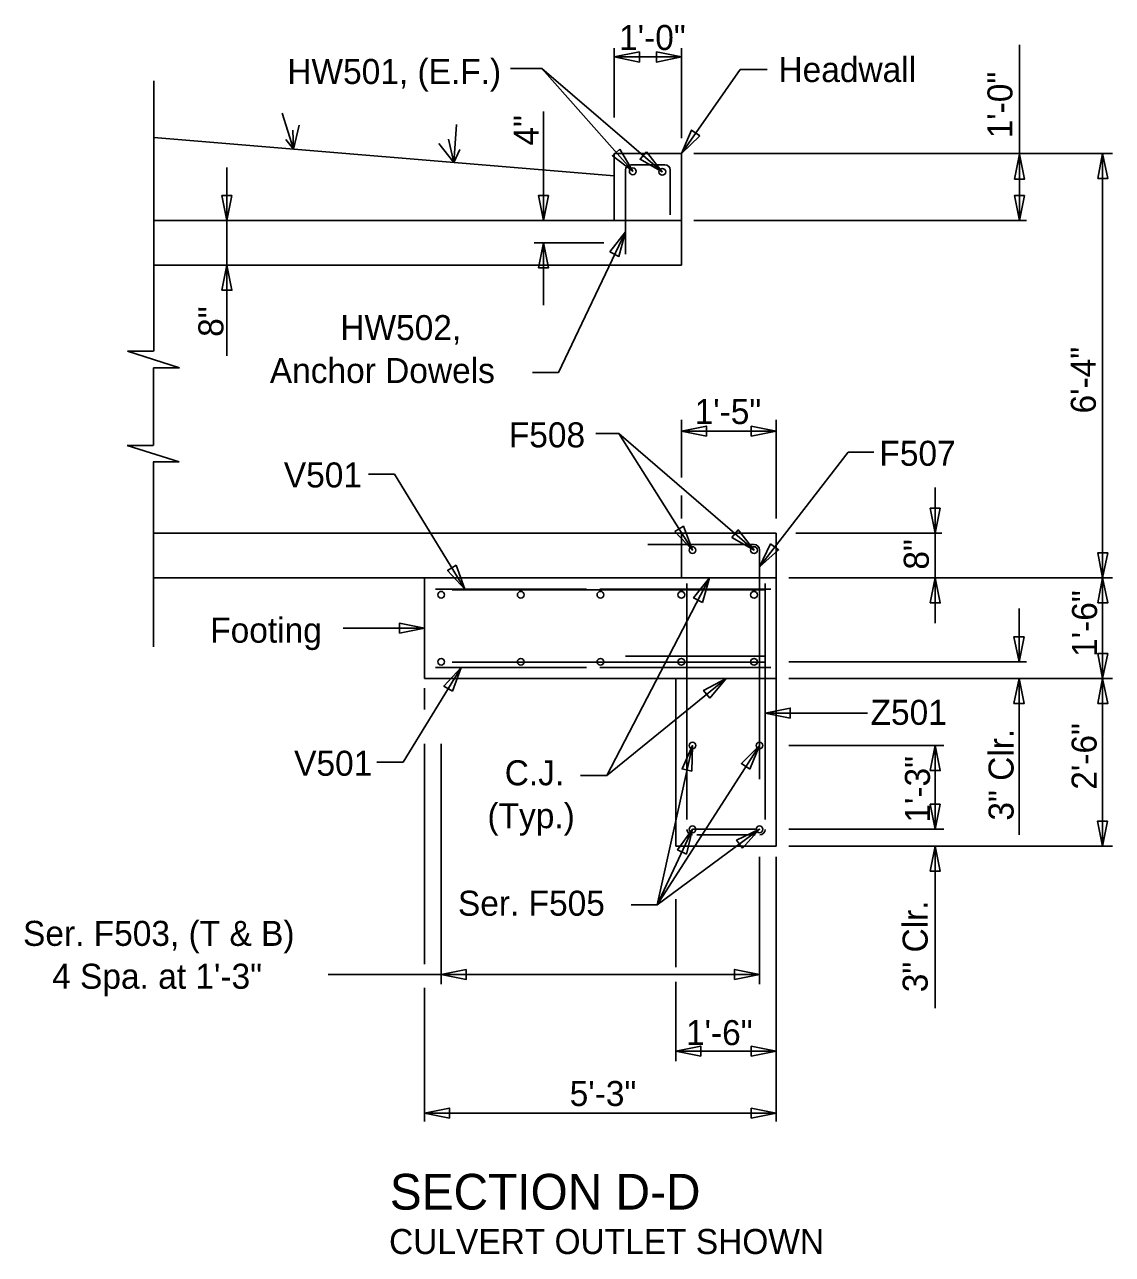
# Model space of a CAD drawing. Extents: x -1609 to 1184, y -412 to 394.
# Drawn here: x -772.78 to -756.55, y -218.72 to -200.37 of the extents above; entities that cross this region are included whole.
import ezdxf

# ---------------------------------------------------------------- set-up
doc = ezdxf.new("R2010")
doc.units = 0
for name, color, linetype in [('ST_Details', 7, 'Continuous'), ('ST_Text', 7, 'Continuous'), ('XS_P_Finished_Grade', 7, 'Continuous')]:
    doc.layers.add(name, color=color, linetype=linetype)

msp = doc.modelspace()

# ---------------------------------------------------------------- linework, layer by layer
at = {"layer": 'ST_Details'}
for p, q in [((-770.856, -205.248), (-770.856, -201.214)), ((-768.773, -202.232), (-768.944, -201.695)), ((-768.784, -201.951), (-768.773, -202.232)), ((-768.773, -202.232), (-768.689, -201.874)), ((-766.339, -201.862), (-766.382, -202.431)), ((-768.773, -202.232), (-768.885, -202.088)), ((-766.382, -202.431), (-766.602, -202.146)), ((-766.382, -202.431), (-766.461, -202.085)), ((-766.382, -202.431), (-766.291, -202.237)), ((-763.986, -203.297), (-763.986, -202.297)), ((-762.986, -202.297), (-763.986, -202.297)), ((-762.986, -203.297), (-762.986, -202.297)), ((-763.819, -202.544), (-763.819, -203.631)), ((-763.232, -202.464), (-763.739, -202.464)), ((-763.152, -202.544), (-763.152, -203.214)), ((-763.819, -203.797), (-763.819, -203.044)), ((-770.857, -203.297), (-762.986, -203.297)), ((-762.986, -203.297), (-762.986, -203.301)), ((-762.986, -203.297), (-762.986, -203.964)), ((-770.857, -203.964), (-762.986, -203.964)), ((-771.248, -205.248), (-770.474, -205.494)), ((-771.248, -205.248), (-770.861, -205.248)), ((-770.861, -206.652), (-770.861, -205.494)), ((-770.861, -205.494), (-770.474, -205.494)), ((-771.253, -206.652), (-770.479, -206.897)), ((-771.253, -206.652), (-770.866, -206.652)), ((-770.866, -206.897), (-770.479, -206.897)), ((-770.861, -209.656), (-770.861, -206.897)), ((-770.857, -207.964), (-762.986, -207.964)), ((-762.986, -208.631), (-762.986, -207.964)), ((-762.986, -207.964), (-761.569, -207.964)), ((-761.569, -208.964), (-761.569, -207.964)), ((-763.486, -208.131), (-761.967, -208.131)), ((-761.902, -208.131), (-762.903, -208.131)), ((-761.818, -208.211), (-761.818, -211.634)), ((-761.818, -210.048), (-761.818, -208.214)), ((-770.857, -208.631), (-762.986, -208.631)), ((-766.819, -210.131), (-766.819, -208.631)), ((-766.819, -208.631), (-762.986, -208.631)), ((-762.986, -208.631), (-761.569, -208.631)), ((-761.569, -212.631), (-761.569, -208.631)), ((-764.403, -208.798), (-766.652, -208.798)), ((-761.736, -208.81), (-766.403, -208.81)), ((-764.203, -208.798), (-761.652, -208.798)), ((-762.902, -208.799), (-762.902, -211.301)), ((-761.736, -209.885), (-766.403, -209.885)), ((-763.821, -209.798), (-761.736, -209.798)), ((-766.652, -209.964), (-764.403, -209.964)), ((-763.069, -210.131), (-766.819, -210.131)), ((-763.069, -212.631), (-763.069, -210.131)), ((-763.069, -210.131), (-761.569, -210.131)), ((-762.822, -212.381), (-761.884, -212.381)), ((-761.569, -212.631), (-763.069, -212.631))]:
    msp.add_line(p, q, dxfattribs=at)
for points in [[(-761.736, -208.81), (-763.736, -208.81)], [(-762.902, -208.714), (-762.902, -211.049)], [(-761.736, -208.714), (-761.736, -212.234)], [(-764.203, -209.964), (-761.652, -209.964)], [(-762.902, -210.918), (-762.902, -212.234)], [(-761.884, -212.464), (-762.756, -212.464)]]:
    msp.add_lwpolyline(points, dxfattribs=at)
for centre in [(-763.711, -202.563), (-763.27, -202.57), (-762.819, -208.214), (-761.902, -208.214), (-766.569, -208.881), (-765.382, -208.881), (-764.194, -208.881), (-762.986, -208.881), (-761.902, -208.881), (-766.569, -209.881), (-765.382, -209.881), (-764.194, -209.881), (-762.986, -209.881), (-761.902, -209.881), (-762.819, -211.131), (-761.819, -211.131), (-762.819, -212.381), (-761.819, -212.381)]:
    msp.add_circle(centre, 0.0502, dxfattribs=at)
for centre, radius, start, end in [((-763.739, -202.544), 0.08, 90, 180), ((-763.232, -202.544), 0.08, 0, 90), ((-761.902, -208.214), 0.0833, 0, 90), ((-762.822, -212.384), 0.08, 180, 270), ((-761.816, -212.384), 0.08, 270, 0)]:
    msp.add_arc(centre, radius, start, end, dxfattribs=at)
at = {"layer": 'ST_Text'}
for p, q in [((-763.986, -201.758), (-763.986, -200.726)), ((-762.986, -202.07), (-762.986, -200.726)), ((-757.941, -202.305), (-757.941, -200.676)), ((-763.986, -200.857), (-762.986, -200.857)), ((-765.533, -201.029), (-765.068, -201.029)), ((-763.27, -202.57), (-765.068, -201.029)), ((-763.711, -202.563), (-765.068, -201.029)), ((-762.986, -202.297), (-762.107, -201.044)), ((-762.107, -201.044), (-761.706, -201.044)), ((-765.045, -201.671), (-765.045, -203.297)), ((-762.799, -202.297), (-756.555, -202.297)), ((-757.941, -203.297), (-757.941, -202.297)), ((-756.7, -202.297), (-756.7, -208.631)), ((-769.765, -203.297), (-769.765, -202.505)), ((-769.765, -203.964), (-769.765, -203.297)), ((-762.799, -203.297), (-757.837, -203.297)), ((-763.819, -203.464), (-764.819, -205.565)), ((-764.141, -203.631), (-765.181, -203.631)), ((-765.045, -204.561), (-765.045, -203.631)), ((-769.765, -203.964), (-769.765, -205.316)), ((-765.205, -205.565), (-764.819, -205.565)), ((-762.986, -207.133), (-762.986, -206.273)), ((-761.569, -207.741), (-761.569, -206.273)), ((-764.264, -206.476), (-763.92, -206.476)), ((-762.819, -208.214), (-763.92, -206.476)), ((-761.902, -208.214), (-763.92, -206.476)), ((-762.986, -206.439), (-761.569, -206.439)), ((-761.818, -208.466), (-760.496, -206.755)), ((-760.113, -206.755), (-760.496, -206.755)), ((-767.652, -207.082), (-767.268, -207.082)), ((-766.216, -208.798), (-767.268, -207.082)), ((-759.198, -207.28), (-759.198, -207.964)), ((-762.986, -207.741), (-762.986, -207.402)), ((-761.279, -207.964), (-759.101, -207.964)), ((-759.198, -207.957), (-759.198, -208.631)), ((-762.567, -208.631), (-764.1, -211.58)), ((-761.384, -208.631), (-756.555, -208.631)), ((-759.198, -208.631), (-759.198, -209.305)), ((-756.7, -208.631), (-756.7, -210.131)), ((-757.948, -209.084), (-757.948, -209.881)), ((-768.032, -209.381), (-766.819, -209.381)), ((-761.384, -209.881), (-757.837, -209.881)), ((-766.271, -209.964), (-767.138, -211.377)), ((-766.819, -210.274), (-766.819, -210.595)), ((-762.319, -210.131), (-764.1, -211.58)), ((-761.384, -210.131), (-756.555, -210.131)), ((-757.948, -212.464), (-757.948, -210.131)), ((-756.7, -210.131), (-756.7, -210.874)), ((-760.211, -210.647), (-761.736, -210.647)), ((-756.702, -210.874), (-756.702, -212.631)), ((-766.819, -211.107), (-766.819, -214.394)), ((-766.569, -211.107), (-766.569, -214.692)), ((-761.819, -211.131), (-763.345, -213.506)), ((-762.819, -211.131), (-763.345, -213.506)), ((-761.384, -211.131), (-759.071, -211.131)), ((-759.198, -211.131), (-759.198, -212.381)), ((-767.529, -211.377), (-767.138, -211.377)), ((-764.492, -211.58), (-764.1, -211.58)), ((-761.819, -212.381), (-763.345, -213.506)), ((-762.819, -212.381), (-763.345, -213.506)), ((-761.384, -212.381), (-759.071, -212.381)), ((-761.384, -212.631), (-756.555, -212.631)), ((-759.198, -212.631), (-759.198, -215.048)), ((-761.819, -212.791), (-761.819, -214.692)), ((-761.569, -212.791), (-761.569, -216.741)), ((-763.733, -213.506), (-763.345, -213.506)), ((-763.069, -213.424), (-763.069, -214.436)), ((-766.569, -214.546), (-768.254, -214.546)), ((-761.819, -214.546), (-766.569, -214.546)), ((-763.069, -214.658), (-763.069, -215.84)), ((-766.819, -214.744), (-766.819, -216.741)), ((-763.069, -215.69), (-761.569, -215.69)), ((-766.819, -216.615), (-761.569, -216.615))]:
    msp.add_line(p, q, dxfattribs=at)
for points in [[(-763.612, -200.932), (-763.986, -200.857), (-763.612, -200.782)], [(-763.359, -200.782), (-762.986, -200.857), (-763.359, -200.932)], [(-762.71, -202.035), (-762.986, -202.297), (-762.833, -201.949)], [(-763.902, -202.233), (-763.711, -202.563), (-764.014, -202.332)], [(-763.505, -202.27), (-763.27, -202.57), (-763.602, -202.384)], [(-758.016, -202.678), (-757.941, -202.305), (-757.866, -202.678)], [(-756.774, -202.671), (-756.7, -202.297), (-756.625, -202.671)], [(-769.691, -202.924), (-769.765, -203.297), (-769.84, -202.924)], [(-764.97, -202.924), (-765.045, -203.297), (-765.119, -202.924)], [(-757.866, -202.924), (-757.941, -203.297), (-758.016, -202.924)], [(-764.051, -203.766), (-763.819, -203.464), (-763.917, -203.832)], [(-765.119, -204.004), (-765.045, -203.631), (-764.97, -204.004)], [(-769.84, -204.337), (-769.765, -203.964), (-769.691, -204.337)], [(-762.612, -206.514), (-762.986, -206.439), (-762.612, -206.365)], [(-761.942, -206.365), (-761.569, -206.439), (-761.942, -206.514)], [(-759.123, -207.591), (-759.198, -207.964), (-759.273, -207.591)], [(-763.082, -207.938), (-762.819, -208.214), (-762.955, -207.859)], [(-762.233, -208.027), (-761.902, -208.214), (-762.136, -207.914)], [(-761.654, -208.123), (-761.818, -208.466), (-761.534, -208.212)], [(-756.625, -208.258), (-756.7, -208.631), (-756.774, -208.258)], [(-766.347, -208.44), (-766.216, -208.798), (-766.475, -208.518)], [(-762.671, -208.997), (-762.567, -208.631), (-762.804, -208.929)], [(-759.273, -209.004), (-759.198, -208.631), (-759.123, -209.004)], [(-756.774, -209.004), (-756.7, -208.631), (-756.625, -209.004)], [(-767.192, -209.456), (-766.819, -209.381), (-767.192, -209.306)], [(-757.873, -209.508), (-757.948, -209.881), (-758.023, -209.508)], [(-756.625, -209.758), (-756.7, -210.131), (-756.774, -209.758)], [(-766.402, -210.321), (-766.271, -209.964), (-766.53, -210.243)], [(-762.561, -210.425), (-762.319, -210.131), (-762.655, -210.309)], [(-758.023, -210.504), (-757.948, -210.131), (-757.873, -210.504)], [(-756.774, -210.504), (-756.7, -210.131), (-756.625, -210.504)], [(-761.362, -210.722), (-761.736, -210.647), (-761.362, -210.573)], [(-762.828, -211.512), (-762.819, -211.131), (-762.974, -211.479)], [(-761.965, -211.483), (-761.819, -211.131), (-762.089, -211.399)], [(-759.273, -211.504), (-759.198, -211.131), (-759.123, -211.504)], [(-759.123, -212.008), (-759.198, -212.381), (-759.273, -212.008)], [(-756.627, -212.258), (-756.702, -212.631), (-756.776, -212.258)], [(-762.907, -212.751), (-762.819, -212.381), (-763.043, -212.689)], [(-762.074, -212.663), (-761.819, -212.381), (-762.163, -212.544)], [(-759.273, -213.004), (-759.198, -212.631), (-759.123, -213.004)], [(-766.196, -214.471), (-766.569, -214.546), (-766.196, -214.621)], [(-762.192, -214.621), (-761.819, -214.546), (-762.192, -214.471)], [(-762.696, -215.765), (-763.069, -215.69), (-762.696, -215.616)], [(-761.942, -215.616), (-761.569, -215.69), (-761.942, -215.765)], [(-766.446, -216.689), (-766.819, -216.615), (-766.446, -216.54)], [(-761.942, -216.54), (-761.569, -216.615), (-761.942, -216.689)]]:
    msp.add_lwpolyline(points, close=True, dxfattribs=at)
at = {"layer": 'XS_P_Finished_Grade'}
msp.add_line((-763.986, -202.63), (-770.856, -202.058), dxfattribs=at)

# ---------------------------------------------------------------- texts
at = {"layer": 'ST_Text'}
for s, height, p in [('1\'-0"', 0.3733, (-763.915, -200.753)), ('HW501, (E.F.)', 0.37335, (-768.865, -201.26)), ('Headwall', 0.3733, (-761.537, -201.231)), ('HW502,', 0.3733, (-768.074, -205.082)), ('Anchor Dowels', 0.37335, (-769.126, -205.722)), ('1\'-5"', 0.3733, (-762.788, -206.334)), ('F508', 0.3733, (-765.56, -206.682)), ('F507', 0.3733, (-760.031, -206.957)), ('V501', 0.3733, (-768.917, -207.28)), ('Footing', 0.3733, (-770.015, -209.596)), ('Z501', 0.3733, (-760.163, -210.822)), ('V501', 0.3733, (-768.763, -211.582)), ('C.J.', 0.3733, (-765.621, -211.724)), ('(Typ.)', 0.3733, (-765.879, -212.364)), ('Ser. F505', 0.3733, (-766.319, -213.67)), ('Ser. F503, (T & B)', 0.37335, (-772.808, -214.12)), ('4 Spa. at 1\'-3"', 0.37335, (-772.374, -214.76)), ('1\'-6"', 0.3733, (-762.917, -215.601)), ('5\'-3"', 0.3733, (-764.652, -216.509)), ('SECTION D-D', 0.53335, (-767.336, -218.055)), ('CULVERT OUTLET SHOWN', 0.37335, (-767.347, -218.718))]:
    msp.add_text(s, height=height, dxfattribs=at).set_placement(p)
for s, p in [('1\'-0"', (-758.046, -202.071)), ('4"', (-765.116, -202.179)), ('8"', (-769.819, -205.033)), ('6\'-4"', (-756.802, -206.176)), ('8"', (-759.294, -208.506)), ('1\'-6"', (-756.784, -209.808)), ('2\'-6"', (-756.79, -211.79)), ('3" Clr.', (-758.029, -212.251)), ('1\'-3"', (-759.277, -212.281)), ('3" Clr.', (-759.311, -214.812))]:
    msp.add_text(s, height=0.3733, rotation=90, dxfattribs=at).set_placement(p)

doc.saveas('drawing.dxf')
